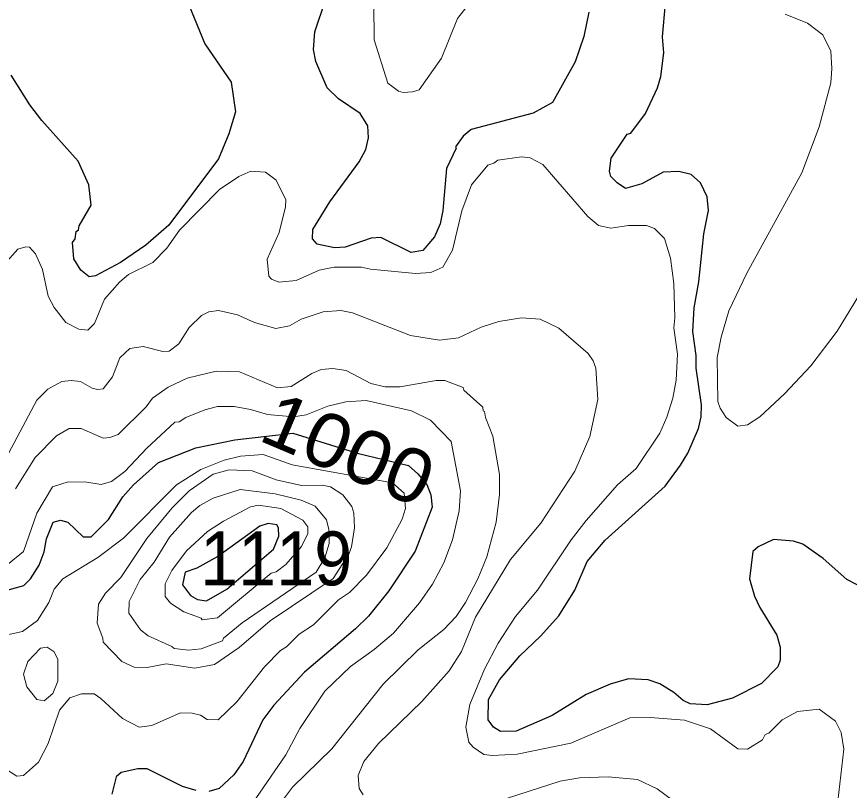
# Model space of a CAD drawing. Extents: x 598.3 to 623.2, y 6902.2 to 6930.1.
# Drawn here: x 603.723 to 604.96, y 6926.827 to 6927.975 of the extents above; entities that cross this region are included whole.
import ezdxf
from ezdxf.enums import TextEntityAlignment as Align

# ---------------------------------------------------------------- set-up
doc = ezdxf.new("R2010")
doc.units = 0
doc.header["$LTSCALE"] = 0.032
doc.layers.add('1', color=7, linetype='Continuous', lineweight=25)
doc.layers.add('2', color=7, linetype='Continuous', lineweight=13)
doc.layers.add('21', color=7, linetype='Continuous')
doc.layers.add('61', color=7, linetype='Continuous')

msp = doc.modelspace()

# ---------------------------------------------------------------- linework, layer by layer
at = {"layer": '1'}
for points in [[(604.4906, 6927.832), (604.3986, 6927.8077), (604.3867, 6927.7976), (604.3749, 6927.7819), (604.3761, 6927.7797), (604.3619, 6927.7498), (604.3561, 6927.6872), (604.3521, 6927.6678), (604.3439, 6927.6482), (604.3265, 6927.6282), (604.3093, 6927.6249), (604.2642, 6927.6472), (604.25, 6927.6464), (604.2111, 6927.6327), (604.1956, 6927.6319), (604.1695, 6927.6374), (604.1629, 6927.6452), (604.163, 6927.6593), (604.1886, 6927.7002), (604.2321, 6927.7596), (604.242, 6927.7779), (604.2459, 6927.7954), (604.2451, 6927.8129), (604.2336, 6927.8312), (604.2012, 6927.8531), (604.1847, 6927.8696), (604.1675, 6927.9084), (604.1643, 6927.9262), (604.1663, 6927.9525), (604.1821, 6927.9997)], [(604.9718, 6927.1318), (604.9561, 6927.1396), (604.9213, 6927.171), (604.8908, 6927.1922), (604.8768, 6927.1965), (604.8474, 6927.1988), (604.8247, 6927.1882), (604.8166, 6927.1812), (604.8118, 6927.1406), (604.8193, 6927.1148), (604.8268, 6927.0983), (604.8522, 6927.0571), (604.8571, 6927.0393), (604.8571, 6927.0199), (604.8537, 6927.01), (604.8295, 6926.9852), (604.7866, 6926.9635), (604.7489, 6926.9536), (604.7235, 6926.9552), (604.7131, 6926.9601), (604.6992, 6926.9721), (604.6783, 6926.9846), (604.6612, 6926.9907), (604.632, 6926.9924), (604.6048, 6926.9844), (604.5689, 6926.9689), (604.5185, 6926.938), (604.465, 6926.9146), (604.4418, 6926.9139), (604.4316, 6926.9202), (604.4236, 6926.9312), (604.424, 6926.9614), (604.4402, 6926.9908), (604.4707, 6927.0261), (604.5015, 6927.0553), (604.5286, 6927.0859), (604.5521, 6927.1238), (604.5706, 6927.1664), (604.5975, 6927.1981), (604.6862, 6927.2783), (604.7094, 6927.3091), (604.7202, 6927.3273), (604.7359, 6927.3638), (604.7397, 6927.3809), (604.7405, 6927.399), (604.7325, 6927.4535), (604.7324, 6927.4719), (604.7277, 6927.5079), (604.7293, 6927.5431), (604.7365, 6927.5814), (604.7437, 6927.6526), (604.7509, 6927.6872), (604.7487, 6927.7078), (604.739, 6927.7285), (604.7253, 6927.7407), (604.7065, 6927.7452), (604.6833, 6927.7444), (604.6518, 6927.7268), (604.6273, 6927.7201), (604.6151, 6927.7282), (604.6059, 6927.738), (604.6038, 6927.7459), (604.6063, 6927.7649), (604.6302, 6927.8006), (604.6355, 6927.8021), (604.6573, 6927.8313), (604.6753, 6927.8695), (604.6798, 6927.8861), (604.6846, 6927.9214), (604.6824, 6927.945), (604.6871, 6927.9945)], [(603.9789, 6927.9926), (604.003, 6927.9349), (604.042, 6927.8777), (604.0485, 6927.8339), (604.0385, 6927.8012), (604.0229, 6927.764), (603.9495, 6927.6657), (603.9152, 6927.6361), (603.8778, 6927.61), (603.8407, 6927.5905), (603.831, 6927.589), (603.8185, 6927.599), (603.8082, 6927.6155), (603.8065, 6927.6397), (603.8104, 6927.6451), (603.8119, 6927.6564), (603.8153, 6927.6588), (603.8163, 6927.6644), (603.8339, 6927.6951), (603.8307, 6927.7255), (603.8149, 6927.7608), (603.7608, 6927.8208), (603.7429, 6927.8441), (603.7153, 6927.8883)], [(604.573, 6927.9819), (604.5657, 6927.9457), (604.553, 6927.9078), (604.519, 6927.8477), (604.4906, 6927.832)], [(603.7095, 6927.1236), (603.7343, 6927.1309), (603.7442, 6927.1408), (603.757, 6927.1607), (603.7644, 6927.1805), (603.7676, 6927.1999), (603.7776, 6927.2248), (603.7883, 6927.2278), (603.7995, 6927.2249), (603.8224, 6927.2031), (603.8341, 6927.2031), (603.8598, 6927.2287), (603.8813, 6927.2621), (603.8968, 6927.2803), (603.9341, 6927.3132), (603.9896, 6927.3349), (604.0476, 6927.3469), (604.1337, 6927.3569), (604.2311, 6927.3268), (604.3051, 6927.3088), (604.3193, 6927.2966), (604.3326, 6927.2804), (604.3384, 6927.2655), (604.3405, 6927.2472), (604.3154, 6927.1816), (604.2763, 6927.123), (604.2457, 6927.0852), (604.2268, 6927.0663), (604.151, 6927.0019), (604.1054, 6926.9529), (604.0891, 6926.9311), (604.0599, 6926.8696), (604.0458, 6926.8497), (604.0242, 6926.8295), (604.0088, 6926.8249)], [(603.9902, 6926.8262), (603.9699, 6926.8322), (603.917, 6926.8588), (603.9032, 6926.8588), (603.8784, 6926.8533), (603.8712, 6926.8467), (603.8647, 6926.8211)]]:
    msp.add_lwpolyline(points, dxfattribs=at)
msp.add_lwpolyline([(603.9908, 6927.1563), (603.9738, 6927.1503), (603.9695, 6927.1319), (603.9817, 6927.1158), (603.9922, 6927.1099), (604.0053, 6927.108), (604.0355, 6927.1255), (604.1048, 6927.1848), (604.1128, 6927.204), (604.1122, 6927.2162), (604.1097, 6927.2208), (604.0968, 6927.223), (604.0843, 6927.2187), (604.0221, 6927.1739)], close=True, dxfattribs=at)
at = {"layer": '2'}
for points in [[(604.3979, 6927.9975), (604.378, 6927.9722), (604.3543, 6927.9134), (604.3212, 6927.8667), (604.3113, 6927.8633), (604.2972, 6927.8626), (604.2902, 6927.8646), (604.2746, 6927.8766), (604.2541, 6927.9409), (604.2536, 6927.9935)], [(604.9873, 6927.5831), (604.9417, 6927.5083), (604.9028, 6927.4567), (604.8637, 6927.4151), (604.8268, 6927.3813), (604.8088, 6927.369), (604.7943, 6927.3672), (604.7772, 6927.38), (604.7681, 6927.3942), (604.7649, 6927.4039), (604.7639, 6927.4691), (604.7697, 6927.4994), (604.7811, 6927.5383), (604.8076, 6927.5944), (604.8892, 6927.7431), (604.9153, 6927.8116), (604.9325, 6927.8769), (604.9341, 6927.8981), (604.9323, 6927.9239), (604.9204, 6927.9482), (604.8979, 6927.9652), (604.8644, 6927.9787)], [(603.7093, 6927.6122), (603.7252, 6927.6301), (603.7368, 6927.6335), (603.7427, 6927.6328), (603.7513, 6927.6229), (603.7617, 6927.5998), (603.7702, 6927.56), (603.7792, 6927.5436), (603.7966, 6927.5212), (603.8159, 6927.5114), (603.8291, 6927.5098), (603.8388, 6927.5196), (603.854, 6927.5556), (603.8766, 6927.5815), (603.8897, 6927.5922), (603.9256, 6927.6102), (603.9463, 6927.6317), (603.9652, 6927.658), (604.0247, 6927.7183), (604.0531, 6927.7378), (604.0712, 6927.746), (604.0929, 6927.7443), (604.1088, 6927.7325), (604.1229, 6927.7031), (604.1228, 6927.6928), (604.1133, 6927.6548), (604.0954, 6927.6153), (604.0979, 6927.5899), (604.1016, 6927.5854), (604.1125, 6927.5809), (604.1386, 6927.5834), (604.1726, 6927.5987), (604.1949, 6927.6035), (604.2354, 6927.6035), (604.2487, 6927.6003), (604.3159, 6927.5938), (604.3387, 6927.5954), (604.3562, 6927.6031), (604.3707, 6927.6284), (604.3843, 6927.6869), (604.3988, 6927.7256), (604.4229, 6927.7546), (604.4321, 6927.7574), (604.4379, 6927.7622), (604.4731, 6927.767), (604.4861, 6927.7655), (604.505, 6927.7557), (604.5715, 6927.6786), (604.5873, 6927.665), (604.6056, 6927.661), (604.6318, 6927.665), (604.6585, 6927.665), (604.6704, 6927.6605), (604.6857, 6927.6459), (604.6945, 6927.6167), (604.6992, 6927.5791), (604.7008, 6927.5278), (604.6993, 6927.5131), (604.7049, 6927.4739), (604.7027, 6927.4355), (604.6976, 6927.4086), (604.6889, 6927.3807), (604.6784, 6927.3569), (604.6432, 6927.3046), (604.6157, 6927.2803), (604.5691, 6927.2274), (604.5467, 6927.1985), (604.4971, 6927.1238), (604.4644, 6927.0845), (604.4383, 6927.0453), (604.4182, 6927.0067), (604.3962, 6926.954), (604.3902, 6926.9205), (604.3948, 6926.8981), (604.4012, 6926.8906), (604.4171, 6926.8798), (604.4299, 6926.8783), (604.4666, 6926.8806), (604.5466, 6926.8969), (604.6338, 6926.9341), (604.664, 6926.9349)], [(603.6901, 6927.2875), (603.7532, 6927.406), (603.7699, 6927.4222), (603.7906, 6927.4335), (603.8043, 6927.435), (603.8183, 6927.4335), (603.8354, 6927.4234), (603.8434, 6927.4215), (603.8519, 6927.4227), (603.8658, 6927.4407), (603.8765, 6927.4689), (603.8917, 6927.4826), (603.9112, 6927.4854), (603.9403, 6927.4781), (603.9499, 6927.4785), (603.9642, 6927.4895), (603.9798, 6927.5139), (603.998, 6927.5313), (604.0089, 6927.5371), (604.0233, 6927.5388), (604.0512, 6927.5323), (604.0765, 6927.5213), (604.1085, 6927.5121), (604.1288, 6927.516), (604.1459, 6927.5259), (604.1788, 6927.5371), (604.205, 6927.5388), (604.2223, 6927.5356), (604.3081, 6927.5016), (604.3511, 6927.4951), (604.3796, 6927.4984), (604.413, 6927.5143), (604.4392, 6927.5226), (604.4729, 6927.5282), (604.5007, 6927.5259), (604.5283, 6927.5129), (604.5719, 6927.475), (604.5795, 6927.4641), (604.5835, 6927.4531), (604.5867, 6927.4066), (604.5747, 6927.3521), (604.5522, 6927.3006), (604.5019, 6927.2231), (604.457, 6927.1693), (604.405, 6927.0839), (604.3842, 6927.0327), (604.3659, 6927.004), (604.3252, 6926.9583), (604.2609, 6926.8964), (604.2388, 6926.8693), (604.2306, 6926.8486), (604.2321, 6926.8292), (604.2381, 6926.8198)], [(604.0944, 6926.7801), (604.1328, 6926.8315), (604.1913, 6926.8883), (604.2678, 6926.9843), (604.3194, 6927.0351), (604.3578, 6927.0654), (604.376, 6927.0845), (604.3899, 6927.1055), (604.4083, 6927.1407), (604.4214, 6927.1731), (604.4355, 6927.2245), (604.4402, 6927.2658), (604.4402, 6927.2957), (604.4304, 6927.3524), (604.4195, 6927.3801), (604.4183, 6927.3888), (604.416, 6927.3901), (604.4159, 6927.3952), (604.3877, 6927.4207), (604.3866, 6927.4247), (604.3591, 6927.435), (604.3465, 6927.4351), (604.2931, 6927.4257), (604.2705, 6927.4255), (604.2495, 6927.4306), (604.2125, 6927.4497), (604.1931, 6927.4529), (604.1758, 6927.4513), (604.1615, 6927.4456), (604.1309, 6927.4263), (604.1108, 6927.4239), (604.0541, 6927.4481), (604.0196, 6927.4488), (603.9764, 6927.4384), (603.9486, 6927.4253), (603.9249, 6927.4086), (603.9155, 6927.3961), (603.8743, 6927.3551), (603.8617, 6927.3502), (603.8517, 6927.3494), (603.8193, 6927.3639), (603.8015, 6927.364), (603.7824, 6927.353), (603.751, 6927.3205), (603.7215, 6927.274)], [(603.7095, 6927.1612), (603.7335, 6927.1812), (603.7535, 6927.238), (603.7765, 6927.2773), (603.8, 6927.2846), (603.8276, 6927.284), (603.8488, 6927.2806), (603.8643, 6927.2852), (603.8841, 6927.2999), (603.9165, 6927.3348), (603.9584, 6927.3733), (603.9649, 6927.3737), (603.9747, 6927.3801), (604.0029, 6927.3916), (604.0217, 6927.3963), (604.0463, 6927.3963), (604.0706, 6927.3922), (604.0961, 6927.3846), (604.1344, 6927.381), (604.1531, 6927.3842), (604.1853, 6927.3971), (604.2122, 6927.4035), (604.2425, 6927.4052), (604.3097, 6927.3899), (604.3382, 6927.3763), (604.3688, 6927.3446), (604.3827, 6927.2714), (604.3803, 6927.2417), (604.3704, 6927.1987), (604.3579, 6927.1646), (604.3408, 6927.1326), (604.3215, 6927.1051), (604.2828, 6927.0601), (604.2542, 6927.0355), (604.2194, 6927.0103), (604.1812, 6926.9737), (604.1438, 6926.9185), (604.1232, 6926.8795), (604.0676, 6926.7987)], [(603.6838, 6927.0519), (603.7321, 6927.0622), (603.7542, 6927.0787), (603.7714, 6927.1055), (603.779, 6927.1253), (603.792, 6927.1407), (603.8439, 6927.1725), (603.8821, 6927.2009), (603.9607, 6927.2801), (603.9967, 6927.3029), (604.0314, 6927.317), (604.056, 6927.3227), (604.0896, 6927.3251), (604.1324, 6927.3099), (604.2817, 6927.2829), (604.2991, 6927.2677), (604.301, 6927.2449), (604.2961, 6927.229), (604.2733, 6927.1865), (604.2427, 6927.1462), (604.2177, 6927.1202), (604.2013, 6927.1096), (604.1643, 6927.0721), (604.1431, 6927.0583), (604.124, 6927.0396), (604.1152, 6927.034), (604.0914, 6927.0102), (604.0504, 6926.958), (604.0227, 6926.9313), (604.0061, 6926.9318), (603.9966, 6926.9381), (603.984, 6926.9414), (603.9665, 6926.9415), (603.924, 6926.9231), (603.9052, 6926.9204), (603.8807, 6926.9334), (603.8486, 6926.9631), (603.8383, 6926.9698), (603.8199, 6926.9698), (603.8023, 6926.964), (603.7868, 6926.9458), (603.7704, 6926.896), (603.756, 6926.8683), (603.7338, 6926.8485), (603.7239, 6926.8475), (603.6998, 6926.8628)], [(604.664, 6926.9349), (604.7153, 6926.9307), (604.7538, 6926.9178), (604.7944, 6926.8883), (604.8088, 6926.8879), (604.8311, 6926.9018), (604.835, 6926.9094), (604.8402, 6926.9116), (604.8601, 6926.9315), (604.8831, 6926.9438), (604.9151, 6926.947), (604.9395, 6926.9293), (604.9476, 6926.9124), (604.9518, 6926.8877), (604.9428, 6926.8105), (604.9259, 6926.7592), (604.9181, 6926.7232), (604.9188, 6926.6628), (604.9231, 6926.6362), (604.9351, 6926.6232), (604.9626, 6926.6195)], [(604.437, 6926.8103), (604.5304, 6926.8403), (604.5592, 6926.845), (604.6019, 6926.8466), (604.6452, 6926.8426), (604.6745, 6926.8287), (604.7183, 6926.7965)]]:
    msp.add_lwpolyline(points, dxfattribs=at)
for points in [[(603.8429, 6927.0749), (603.8451, 6927.1028), (603.8553, 6927.1192), (603.878, 6927.1426), (603.9166, 6927.2007), (603.9541, 6927.2461), (603.9798, 6927.2713), (604.0152, 6927.2959), (604.039, 6927.3024), (604.0733, 6927.3009), (604.109, 6927.2874), (604.1462, 6927.279), (604.177, 6927.2798), (604.1896, 6927.2774), (604.2079, 6927.2652), (604.2209, 6927.248), (604.2242, 6927.238), (604.225, 6927.2162), (604.2208, 6927.1881), (604.2166, 6927.177), (604.1932, 6927.1412), (604.1, 6927.0783), (604.0538, 6927.0389), (604.0172, 6927.0136), (603.988, 6927.0078), (603.9452, 6927.0143), (603.9172, 6927.0092), (603.898, 6927.0095), (603.8795, 6927.0181), (603.8519, 6927.0467), (603.8516, 6927.0525)], [(603.8898, 6927.0898), (603.8906, 6927.1071), (603.9066, 6927.1394), (603.9277, 6927.1654), (603.9503, 6927.2026), (603.983, 6927.2393), (603.9956, 6927.2497), (604.0152, 6927.2603), (604.0555, 6927.2732), (604.1073, 6927.2669), (604.1459, 6927.2572), (604.1668, 6927.2487), (604.1835, 6927.228), (604.1869, 6927.214), (604.1876, 6927.1932), (604.181, 6927.1716), (604.1683, 6927.1504), (604.0582, 6927.0754), (604.0304, 6927.0523), (604.0291, 6927.0488), (603.9975, 6927.0366), (603.9787, 6927.0345), (603.9572, 6927.037), (603.9539, 6927.0404), (603.9188, 6927.056), (603.9075, 6927.0647)], [(604.0308, 6927.2264), (604.0708, 6927.2475), (604.0827, 6927.2498), (604.1156, 6927.2449), (604.1482, 6927.2276), (604.1558, 6927.218), (604.156, 6927.2077), (604.1466, 6927.1885), (604.1231, 6927.1617), (604.1087, 6927.1508), (604.1015, 6927.1491), (604.0218, 6927.0828), (603.9989, 6927.0797), (603.9972, 6927.0822), (603.9718, 6927.0918), (603.9517, 6927.1045), (603.944, 6927.1144), (603.944, 6927.133), (603.9539, 6927.153), (603.9757, 6927.182), (604.0069, 6927.2108)], [(603.7336, 6926.9992), (603.7399, 6927.0181), (603.7586, 6927.0379), (603.7689, 6927.0393), (603.7791, 6927.0323), (603.7846, 6927.021), (603.7847, 6926.9887), (603.7772, 6926.9706), (603.7641, 6926.9593), (603.7533, 6926.9614), (603.7384, 6926.9805)]]:
    msp.add_lwpolyline(points, close=True, dxfattribs=at)

# ---------------------------------------------------------------- texts
at = {"layer": '21', "width": 0.95}
msp.add_text('1119', height=0.08, dxfattribs=at).set_placement((603.9957, 6927.1309))
at = {"layer": '61', "width": 1.1}
msp.add_text('1000', height=0.08, rotation=337.094, dxfattribs=at).set_placement((604.2004, 6927.2963), align=Align.CENTER)

doc.saveas('drawing.dxf')
